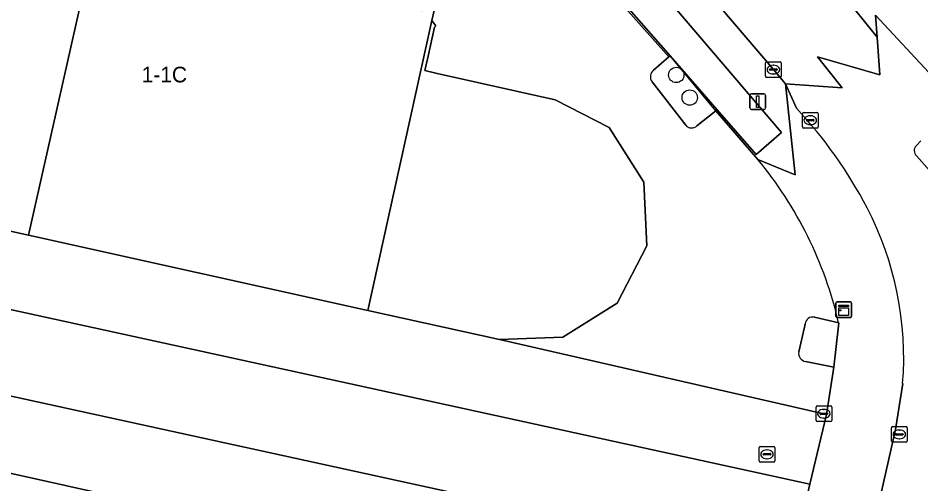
# Model space of a CAD drawing. Extents: x 162172 to 163187, y 382874 to 383685.
# Drawn here: x 162523.1 to 162580.6, y 383171 to 383200.7 of the extents above; entities that cross this region are included whole.
import ezdxf

# ---------------------------------------------------------------- set-up
doc = ezdxf.new("R2010")
doc.units = 0
for name, color, linetype in [('IMGEO_Boom', 7, 'Continuous'), ('IMGEO_Groenvoorziening', 7, 'Continuous'), ('IMGEO_Haag', 7, 'Continuous'), ('IMGEO_Kast', 7, 'Continuous'), ('IMGEO_Kolk', 7, 'Continuous'), ('IMGEO_Lichtmast', 7, 'Continuous'), ('IMGEO_Pand', 7, 'Continuous'), ('IMGEO_Pand_nummerreeks', 7, 'Continuous'), ('IMGEO_Parkeervlak_open', 7, 'Continuous'), ('IMGEO_Rijbaan_lokaal_open', 7, 'Continuous'), ('IMGEO_Rioolput', 7, 'Continuous'), ('IMGEO_Verkeerseiland_open', 7, 'Continuous'), ('IMGEO_Voetpad_open', 7, 'Continuous')]:
    doc.layers.add(name, color=color, linetype=linetype)

msp = doc.modelspace()

# ---------------------------------------------------------------- linework, layer by layer
at = {"layer": 'IMGEO_Boom'}
for centre in [(162565.052, 383197.057), (162565.907, 383195.615)]:
    msp.add_circle(centre, 0.489, dxfattribs=at)
at = {"layer": 'IMGEO_Groenvoorziening'}
msp.add_lwpolyline([(162564.662, 383198.27), (162567.653, 383194.837), (162570.129, 383191.995), (162571.763, 383193.381), (162562.697, 383204.007), (162560.972, 383202.506)], close=True, dxfattribs=at)
for points in [[(162564.662, 383198.27), (162564.583, 383198.202), (162563.605, 383197.366)], [(162566.366, 383193.82), (162567.563, 383194.766), (162567.653, 383194.837), (162564.662, 383198.27)], [(162563.504, 383196.62), (162565.653, 383193.853)], [(162575.395, 383181.26), (162573.85, 383181.613)], [(162573.258, 383181.193), (162573.213, 383180.995), (162572.851, 383179.409)], [(162573.283, 383178.796), (162575.079, 383178.432), (162575.395, 383181.26)]]:
    msp.add_lwpolyline(points, dxfattribs=at)
for centre, radius, start, end in [((162563.938, 383196.941), 0.54, 128.06184, 216.51752), ((162566.024, 383194.158), 0.481, 219.40812, 315.29198), ((162573.73, 383181.155), 0.474, 75.34857, 175.35975), ((162573.381, 383179.324), 0.537, 170.88851, 259.45855)]:
    msp.add_arc(centre, radius, start, end, dxfattribs=at)
at = {"layer": 'IMGEO_Haag'}
for points in [[(162564.662, 383198.27), (162564.583, 383198.202), (162563.605, 383197.366)], [(162566.366, 383193.82), (162567.563, 383194.766), (162564.662, 383198.27)], [(162563.504, 383196.62), (162565.653, 383193.853)], [(162575.395, 383181.26), (162573.85, 383181.613)], [(162573.258, 383181.193), (162573.213, 383180.995), (162572.851, 383179.409)], [(162573.283, 383178.796), (162575.079, 383178.432), (162575.395, 383181.26)]]:
    msp.add_lwpolyline(points, dxfattribs=at)
for centre, radius, start, end in [((162563.938, 383196.941), 0.54, 128.06184, 216.51752), ((162566.024, 383194.158), 0.481, 219.40812, 315.29198), ((162573.73, 383181.155), 0.474, 75.34857, 175.35975), ((162573.381, 383179.324), 0.537, 170.88851, 259.45855)]:
    msp.add_arc(centre, radius, start, end, dxfattribs=at)
at = {"layer": 'IMGEO_Kast'}
for p, q in [((162575.219, 383181.67), (162575.219, 383182.511)), ((162575.219, 383182.511), (162575.219, 383181.67)), ((162575.294, 383182.595), (162576.135, 383182.595)), ((162576.135, 383182.595), (162575.294, 383182.595)), ((162576.219, 383182.52), (162576.219, 383181.679)), ((162576.219, 383181.679), (162576.219, 383182.52)), ((162576.144, 383181.595), (162575.303, 383181.595)), ((162575.303, 383181.595), (162576.144, 383181.595))]:
    msp.add_line(p, q, dxfattribs=at)
for points in [[(162575.414, 383182.385), (162576.014, 383182.385), (162576.014, 383182.3), (162575.414, 383182.3), (162575.414, 383182.385)], [(162575.414, 383182.21), (162576.014, 383182.21), (162576.014, 383181.721), (162575.414, 383181.721), (162575.414, 383182.21)]]:
    msp.add_lwpolyline(points, dxfattribs=at)
msp.add_circle((162575.498, 383182.059), 0.0377, dxfattribs=at)
for centre, start, end in [((162575.297, 383182.517), 92.4484, 184.28452), ((162575.297, 383182.517), 92.4484, 184.28452), ((162576.141, 383182.517), 2.4484, 94.28452), ((162576.141, 383182.517), 2.4484, 94.28452), ((162575.297, 383181.673), 182.4484, 274.28452), ((162575.297, 383181.673), 182.4484, 274.28452), ((162576.141, 383181.673), 272.4484, 4.28452), ((162576.141, 383181.673), 272.4484, 4.28452)]:
    msp.add_arc(centre, 0.0779, start, end, dxfattribs=at)
at = {"layer": 'IMGEO_Kolk'}
for p, q in [((162570.735, 383196.972), (162570.735, 383197.824)), ((162570.81, 383197.898), (162571.662, 383197.898)), ((162571.223, 383197.678), (162571.248, 383197.678)), ((162571.736, 383197.824), (162571.736, 383196.972)), ((162570.994, 383197.392), (162570.994, 383197.404)), ((162571.432, 383197.355), (162571.034, 383197.355)), ((162571.037, 383197.441), (162571.435, 383197.441)), ((162571.246, 383197.118), (162571.221, 383197.118)), ((162571.478, 383197.404), (162571.478, 383197.392)), ((162571.662, 383196.898), (162570.81, 383196.898)), ((162573.084, 383193.748), (162573.084, 383194.6)), ((162573.159, 383194.674), (162574.011, 383194.674)), ((162573.386, 383194.217), (162573.784, 383194.217)), ((162573.572, 383194.454), (162573.597, 383194.454)), ((162574.085, 383194.6), (162574.085, 383193.748)), ((162574.011, 383193.674), (162573.159, 383193.674)), ((162573.343, 383194.168), (162573.343, 383194.18)), ((162573.781, 383194.131), (162573.383, 383194.131)), ((162573.595, 383193.894), (162573.57, 383193.894)), ((162573.827, 383194.18), (162573.827, 383194.168)), ((162573.951, 383175.043), (162573.951, 383175.895)), ((162574.026, 383175.969), (162574.878, 383175.969)), ((162574.952, 383175.895), (162574.952, 383175.043)), ((162574.21, 383175.463), (162574.21, 383175.475)), ((162574.648, 383175.426), (162574.25, 383175.426)), ((162574.253, 383175.512), (162574.651, 383175.512)), ((162574.439, 383175.749), (162574.464, 383175.749)), ((162574.694, 383175.475), (162574.694, 383175.463)), ((162574.878, 383174.969), (162574.026, 383174.969)), ((162574.462, 383175.189), (162574.437, 383175.189)), ((162578.758, 383173.727), (162578.758, 383174.579)), ((162578.833, 383174.653), (162579.685, 383174.653)), ((162579.017, 383174.147), (162579.017, 383174.159)), ((162579.455, 383174.11), (162579.057, 383174.11)), ((162579.06, 383174.196), (162579.458, 383174.196)), ((162579.246, 383174.433), (162579.271, 383174.433)), ((162579.501, 383174.159), (162579.501, 383174.147)), ((162579.759, 383174.579), (162579.759, 383173.727)), ((162579.685, 383173.653), (162578.833, 383173.653)), ((162579.269, 383173.873), (162579.244, 383173.873))]:
    msp.add_line(p, q, dxfattribs=at)
for points in [[(162570.735, 383196.972), (162570.735, 383197.824)], [(162570.81, 383197.898), (162571.662, 383197.898)], [(162571.736, 383197.824), (162571.736, 383196.972)], [(162571.662, 383196.898), (162570.81, 383196.898)], [(162573.084, 383193.748), (162573.084, 383194.6)], [(162573.159, 383194.674), (162574.011, 383194.674)], [(162574.085, 383194.6), (162574.085, 383193.748)], [(162574.011, 383193.674), (162573.159, 383193.674)], [(162573.951, 383175.043), (162573.951, 383175.895)], [(162574.026, 383175.969), (162574.878, 383175.969)], [(162574.952, 383175.895), (162574.952, 383175.043)], [(162574.878, 383174.969), (162574.026, 383174.969)], [(162578.758, 383173.727), (162578.758, 383174.579)], [(162578.833, 383174.653), (162579.685, 383174.653)], [(162579.759, 383174.579), (162579.759, 383173.727)], [(162579.685, 383173.653), (162578.833, 383173.653)]]:
    msp.add_lwpolyline(points, dxfattribs=at)
for centre, radius, start, end in [((162570.812, 383197.822), 0.0765, 91.55205, 178.44795), ((162570.812, 383197.822), 0.0765, 91.55205, 178.44795), ((162571.66, 383197.822), 0.0765, 1.55205, 88.44795), ((162571.66, 383197.822), 0.0765, 1.55205, 88.44795), ((162571.034, 383197.401), 0.0403, 85.87752, 175.75265), ((162571.031, 383197.391), 0.0366, 178.93798, 274.71019), ((162571.435, 383197.398), 0.043, 264.86636, 352.45326), ((162571.439, 383197.403), 0.0386, 1.73085, 96.63898), ((162570.812, 383196.974), 0.0765, 181.55205, 268.44795), ((162570.812, 383196.974), 0.0765, 181.55205, 268.44795), ((162571.66, 383196.974), 0.0765, 271.55205, 358.44795), ((162571.66, 383196.974), 0.0765, 271.55205, 358.44795), ((162573.161, 383194.598), 0.0765, 91.55205, 178.44795), ((162573.161, 383194.598), 0.0765, 91.55205, 178.44795), ((162573.383, 383194.177), 0.0403, 85.87752, 175.75265), ((162573.788, 383194.179), 0.0386, 1.73085, 96.63898), ((162574.009, 383194.598), 0.0765, 1.55205, 88.44795), ((162574.009, 383194.598), 0.0765, 1.55205, 88.44795), ((162573.161, 383193.75), 0.0765, 181.55205, 268.44795), ((162573.161, 383193.75), 0.0765, 181.55205, 268.44795), ((162573.38, 383194.167), 0.0366, 178.93798, 274.71019), ((162573.784, 383194.174), 0.043, 264.86636, 352.45326), ((162574.009, 383193.75), 0.0765, 271.55205, 358.44795), ((162574.009, 383193.75), 0.0765, 271.55205, 358.44795), ((162574.028, 383175.893), 0.0765, 91.55205, 178.44795), ((162574.028, 383175.893), 0.0765, 91.55205, 178.44795), ((162574.876, 383175.893), 0.0765, 1.55205, 88.44795), ((162574.876, 383175.893), 0.0765, 1.55205, 88.44795), ((162574.25, 383175.472), 0.0403, 85.87752, 175.75265), ((162574.247, 383175.462), 0.0366, 178.93798, 274.71019), ((162574.651, 383175.469), 0.043, 264.86636, 352.45326), ((162574.655, 383175.474), 0.0386, 1.73085, 96.63898), ((162574.028, 383175.045), 0.0765, 181.55205, 268.44795), ((162574.028, 383175.045), 0.0765, 181.55205, 268.44795), ((162574.876, 383175.045), 0.0765, 271.55205, 358.44795), ((162574.876, 383175.045), 0.0765, 271.55205, 358.44795), ((162578.835, 383174.577), 0.0765, 91.55205, 178.44795), ((162578.835, 383174.577), 0.0765, 91.55205, 178.44795), ((162579.057, 383174.156), 0.0403, 85.87752, 175.75265), ((162579.054, 383174.146), 0.0366, 178.93798, 274.71019), ((162579.458, 383174.153), 0.043, 264.86636, 352.45326), ((162579.462, 383174.158), 0.0386, 1.73085, 96.63898), ((162579.683, 383174.577), 0.0765, 1.55205, 88.44795), ((162579.683, 383174.577), 0.0765, 1.55205, 88.44795), ((162578.835, 383173.729), 0.0765, 181.55205, 268.44795), ((162578.835, 383173.729), 0.0765, 181.55205, 268.44795), ((162579.683, 383173.729), 0.0765, 271.55205, 358.44795), ((162579.683, 383173.729), 0.0765, 271.55205, 358.44795)]:
    msp.add_arc(centre, radius, start, end, dxfattribs=at)
for centre, major_axis, ratio, start_param, end_param in [((162571.222, 383197.398), (-0.387, 0.002), 0.722429, 4.712389, 7.853982), ((162571.247, 383197.398), (-0.39, 0.002), 0.717154, 1.570796, 4.712389), ((162573.571, 383194.174), (-0.387, 0.002), 0.722429, 4.712389, 7.853982), ((162573.596, 383194.174), (-0.39, 0.002), 0.717154, 1.570796, 4.712389), ((162574.438, 383175.469), (-0.387, 0.002), 0.722429, 4.712389, 7.853982), ((162574.463, 383175.469), (-0.39, 0.002), 0.717154, 1.570796, 4.712389), ((162579.245, 383174.153), (-0.387, 0.002), 0.722429, 4.712389, 7.853982), ((162579.27, 383174.153), (-0.39, 0.002), 0.717154, 1.570796, 4.712389)]:
    msp.add_ellipse(centre, major_axis=major_axis, ratio=ratio, start_param=start_param, end_param=end_param, dxfattribs=at)
at = {"layer": 'IMGEO_Lichtmast'}
for p, q in [((162569.745, 383194.953), (162569.745, 383195.753)), ((162569.745, 383195.753), (162569.745, 383194.953)), ((162569.845, 383195.853), (162570.635, 383195.853)), ((162570.635, 383195.853), (162569.845, 383195.853)), ((162570.735, 383195.753), (162570.735, 383194.953)), ((162570.735, 383194.953), (162570.735, 383195.753)), ((162570.635, 383194.853), (162569.845, 383194.853)), ((162569.845, 383194.853), (162570.635, 383194.853))]:
    msp.add_line(p, q, dxfattribs=at)
msp.add_lwpolyline([(162570.165, 383195.728), (162570.315, 383195.728), (162570.315, 383194.978), (162570.165, 383194.978), (162570.165, 383195.728)], dxfattribs=at)
for centre, start, end in [((162569.845, 383195.753), 90, 180), ((162569.845, 383195.753), 90, 180), ((162570.635, 383195.753), 0, 90), ((162570.635, 383195.753), 360, 90), ((162569.845, 383194.953), 180, 270), ((162569.845, 383194.953), 180, 270), ((162570.635, 383194.953), 270, 0), ((162570.635, 383194.953), 270, 0)]:
    msp.add_arc(centre, 0.1, start, end, dxfattribs=at)
at = {"layer": 'IMGEO_Pand'}
msp.add_lwpolyline([(162509.257, 383190.065), (162523.788, 383186.846), (162527.7, 383204.213), (162538.807, 383213.699), (162538.135, 383213.829), (162533.93, 383218.651), (162533.296, 383219.378), (162533.432, 383220.085), (162532.757, 383220.138), (162529.835, 383223.473), (162527.901, 383225.68), (162527.978, 383225.745), (162528.037, 383226.394), (162526.549, 383226.506), (162526.514, 383225.854), (162526.598, 383225.752), (162521.304, 383221.232)], dxfattribs=at)
for points in [[(162549.473, 383200.52), (162549.616, 383201.168), (162548.951, 383201.223), (162548.867, 383201.145), (162544.402, 383206.404), (162544.088, 383206.774), (162544.212, 383207.483), (162543.541, 383207.53), (162540.445, 383211.064), (162538.688, 383213.07), (162538.807, 383213.699), (162527.7, 383204.213), (162523.788, 383186.846), (162545.408, 383182.057)], [(162560.78, 383193.699), (162557.33, 383195.466), (162549.815, 383197.156), (162549.039, 383197.33), (162549.249, 383198.259), (162549.645, 383200.105), (162549.742, 383200.179), (162549.473, 383200.52), (162545.408, 383182.057), (162553.785, 383180.202), (162557.827, 383180.339), (162561.28, 383182.525), (162563.173, 383186.163), (162562.992, 383190.229)], [(162559.988, 383163.353), (162503.691, 383175.881), (162503.099, 383176.013), (162500.928, 383165.755), (162500, 383161.367), (162499.702, 383159.959), (162499.524, 383159.117), (162499.248, 383159.178), (162484.409, 383093.295), (162500, 383089.778), (162504.597, 383088.741), (162505.635, 383088.507), (162541.223, 383080.464), (162545.606, 383099.824), (162546.358, 383103.146)]]:
    msp.add_lwpolyline(points, close=True, dxfattribs=at)
at = {"layer": 'IMGEO_Parkeervlak_open'}
for points in [[(162523.788, 383186.846), (162509.257, 383190.065), (162505.702, 383190.852), (162502.676, 383191.525), (162500, 383192.12), (162490.501, 383194.182), (162490.396, 383194.19), (162488.376, 383194.66), (162482.488, 383196.02), (162476.23, 383197.394), (162474.972, 383192.516), (162573.565, 383170.979), (162574.613, 383175.421), (162574.452, 383175.469), (162553.785, 383180.202), (162545.408, 383182.057)], [(162504.702, 383180.509), (162503.691, 383175.881), (162559.988, 383163.353), (162561.047, 383168.201)]]:
    msp.add_lwpolyline(points, close=True, dxfattribs=at)
at = {"layer": 'IMGEO_Rijbaan_lokaal_open'}
for points in [[(162464.019, 383322.726), (162467.436, 383318.744), (162520.655, 383256.621), (162544.18, 383229.083), (162559.929, 383210.675), (162571.236, 383197.398), (162572.015, 383196.495), (162575.617, 383196.228), (162574.05, 383198.21), (162578.014, 383197.058), (162577.841, 383199.47), (162576.518, 383201.126), (162576.343, 383201.345), (162566.057, 383213.383), (162565.024, 383214.635), (162561.643, 383218.568), (162551.306, 383230.635), (162550.435, 383231.664), (162549.744, 383232.482)], [(162600.735, 383176.353), (162595.88, 383181.491), (162595.182, 383182.229), (162589.069, 383188.746), (162588.142, 383189.733), (162581.416, 383196.925), (162577.742, 383200.858), (162577.841, 383199.47), (162578.014, 383197.058), (162574.05, 383198.21), (162575.617, 383196.228), (162572.015, 383196.495), (162572.699, 383194.936)], [(162568.202, 383151.557), (162567.741, 383151.229), (162568.703, 383149.703), (162568.965, 383150.859), (162571.857, 383163.636), (162572.425, 383166.149), (162573.565, 383170.979), (162474.972, 383192.516), (162473.951, 383192.699)], [(162580.344, 383192.566), (162580.636, 383192.853)], [(162581.345, 383190.785), (162580.349, 383191.907)], [(162482.291, 383176.65), (162481.648, 383173.568), (162480.934, 383170.477), (162486.585, 383169.171), (162485.288, 383163.347), (162479.591, 383164.664), (162479.347, 383163.61), (162499.248, 383159.178), (162499.524, 383159.117), (162499.702, 383159.959), (162493.582, 383161.322), (162494.855, 383167.04), (162500.928, 383165.755), (162503.099, 383176.013), (162503.691, 383175.881), (162504.702, 383180.509), (162561.047, 383168.201), (162559.988, 383163.353), (162546.358, 383103.146), (162548.631, 383099.213), (162543.557, 383076.689)], [(162579.472, 383177.4), (162579.006, 383174.463), (162576.34, 383162.62), (162575.738, 383159.962), (162573.627, 383149.824), (162571.847, 383141.703), (162568.093, 383125.214), (162565.752, 383114.895), (162564.59, 383109.703), (162562.464, 383100.284), (162561.209, 383094.198), (162559.406, 383086.19), (162556.009, 383071.037)]]:
    msp.add_lwpolyline(points, dxfattribs=at)
for centre, radius, start, end in [((162551.665, 383175.214), 28.834, 27.64638, 43.1568), ((162580.658, 383192.239), 0.453, 133.82615, 227.04326), ((162558.805, 383179.044), 20.732, 355.45322, 27.42641)]:
    msp.add_arc(centre, radius, start, end, dxfattribs=at)
at = {"layer": 'IMGEO_Rioolput'}
for p, q in [((162570.328, 383172.459), (162570.328, 383173.311)), ((162570.403, 383173.385), (162571.255, 383173.385)), ((162570.816, 383173.165), (162570.841, 383173.165)), ((162571.329, 383173.311), (162571.329, 383172.459)), ((162571.255, 383172.385), (162570.403, 383172.385)), ((162570.587, 383172.879), (162570.587, 383172.891)), ((162571.025, 383172.842), (162570.627, 383172.842)), ((162570.63, 383172.928), (162571.028, 383172.928)), ((162570.839, 383172.605), (162570.814, 383172.605)), ((162571.071, 383172.891), (162571.071, 383172.879))]:
    msp.add_line(p, q, dxfattribs=at)
for points in [[(162570.328, 383172.459), (162570.328, 383173.311)], [(162570.403, 383173.385), (162571.255, 383173.385)], [(162571.329, 383173.311), (162571.329, 383172.459)], [(162571.255, 383172.385), (162570.403, 383172.385)]]:
    msp.add_lwpolyline(points, dxfattribs=at)
for centre, radius, start, end in [((162570.405, 383173.309), 0.0765, 91.55205, 178.44795), ((162570.405, 383173.309), 0.0765, 91.55205, 178.44795), ((162571.253, 383173.309), 0.0765, 1.55205, 88.44795), ((162571.253, 383173.309), 0.0765, 1.55205, 88.44795), ((162570.405, 383172.461), 0.0765, 181.55205, 268.44795), ((162570.405, 383172.461), 0.0765, 181.55205, 268.44795), ((162570.627, 383172.888), 0.0403, 85.87752, 175.75265), ((162570.624, 383172.878), 0.0366, 178.93798, 274.71019), ((162571.028, 383172.885), 0.043, 264.86636, 352.45326), ((162571.032, 383172.89), 0.0386, 1.73085, 96.63898), ((162571.253, 383172.461), 0.0765, 271.55205, 358.44795), ((162571.253, 383172.461), 0.0765, 271.55205, 358.44795)]:
    msp.add_arc(centre, radius, start, end, dxfattribs=at)
for centre, major_axis, ratio, start_param, end_param in [((162570.815, 383172.885), (-0.387, 0.002), 0.722429, 4.712389, 7.853982), ((162570.84, 383172.885), (-0.39, 0.002), 0.717154, 1.570796, 4.712389)]:
    msp.add_ellipse(centre, major_axis=major_axis, ratio=ratio, start_param=start_param, end_param=end_param, dxfattribs=at)
at = {"layer": 'IMGEO_Verkeerseiland_open'}
for points in [[(162580.636, 383192.853), (162580.344, 383192.566)], [(162580.349, 383191.907), (162581.345, 383190.785)]]:
    msp.add_lwpolyline(points, dxfattribs=at)
msp.add_arc((162580.658, 383192.239), 0.453, 133.82615, 227.04326, dxfattribs=at)
at = {"layer": 'IMGEO_Voetpad_open'}
for points in [[(162549.744, 383232.482), (162550.435, 383231.664), (162551.306, 383230.635), (162552.781, 383231.949), (162563.122, 383219.859), (162561.643, 383218.568), (162565.024, 383214.635), (162566.057, 383213.383), (162567.551, 383214.667), (162578.035, 383202.407), (162576.518, 383201.126), (162577.841, 383199.47), (162577.742, 383200.858), (162581.416, 383196.925), (162581.527, 383197.054)], [(162563.605, 383197.366), (162564.583, 383198.202), (162558.703, 383204.847), (162555.167, 383208.933), (162548.798, 383203.422), (162545.407, 383207.537), (162551.809, 383212.814), (162547.842, 383217.427), (162544.537, 383221.269), (162538.47, 383215.953), (162535.22, 383219.663), (162541.362, 383225.044), (162538.272, 383228.719), (162537.315, 383229.856), (162537.182, 383230.014), (162530.941, 383224.546), (162527.711, 383228.233), (162500, 383204.581)], [(162562.697, 383204.007), (162571.763, 383193.381), (162570.129, 383191.995), (162567.653, 383194.837), (162567.563, 383194.766), (162570.244, 383191.676), (162572.622, 383190.698), (162572.015, 383196.495), (162571.236, 383197.398), (162559.929, 383210.675)], [(162558.703, 383204.847), (162564.583, 383198.202), (162564.662, 383198.27), (162560.972, 383202.506)], [(162549.616, 383201.168), (162549.473, 383200.52), (162549.742, 383200.179), (162549.645, 383200.105), (162549.249, 383198.259), (162549.039, 383197.33), (162549.815, 383197.156), (162557.33, 383195.466), (162560.78, 383193.699), (162562.992, 383190.229), (162563.173, 383186.163), (162561.28, 383182.525), (162557.827, 383180.339), (162553.785, 383180.202), (162574.452, 383175.469), (162574.613, 383175.421), (162575.079, 383178.432), (162573.283, 383178.796)], [(162565.653, 383193.853), (162563.504, 383196.62)], [(162572.699, 383194.936), (162572.015, 383196.495), (162572.622, 383190.698), (162570.244, 383191.676)], [(162570.244, 383191.676), (162567.563, 383194.766), (162566.366, 383193.82)], [(162573.85, 383181.613), (162575.395, 383181.26)], [(162575.395, 383181.26), (162575.079, 383178.432), (162574.613, 383175.421), (162573.565, 383170.979), (162572.425, 383166.149), (162571.857, 383163.636), (162572.32, 383163.531), (162576.34, 383162.62), (162579.006, 383174.463), (162579.472, 383177.4)], [(162572.851, 383179.409), (162573.213, 383180.995), (162573.258, 383181.193)]]:
    msp.add_lwpolyline(points, dxfattribs=at)
for centre, radius, start, end in [((162563.938, 383196.941), 0.54, 128.06184, 216.51752), ((162551.665, 383175.214), 28.834, 27.64638, 43.1568), ((162566.024, 383194.158), 0.481, 219.40812, 315.29198), ((162550.763, 383175.561), 25.282, 13.0281, 39.59923), ((162550.763, 383175.561), 25.282, 13.0281, 39.59923), ((162558.805, 383179.044), 20.732, 355.45322, 27.42641), ((162573.73, 383181.155), 0.474, 75.34857, 175.35975), ((162573.381, 383179.324), 0.537, 170.88851, 259.45855)]:
    msp.add_arc(centre, radius, start, end, dxfattribs=at)

# ---------------------------------------------------------------- texts
at = {"layer": 'IMGEO_Pand_nummerreeks'}
msp.add_text('1-1C', height=1, dxfattribs=at).set_placement((162530.987, 383196.582))

doc.saveas('drawing.dxf')
